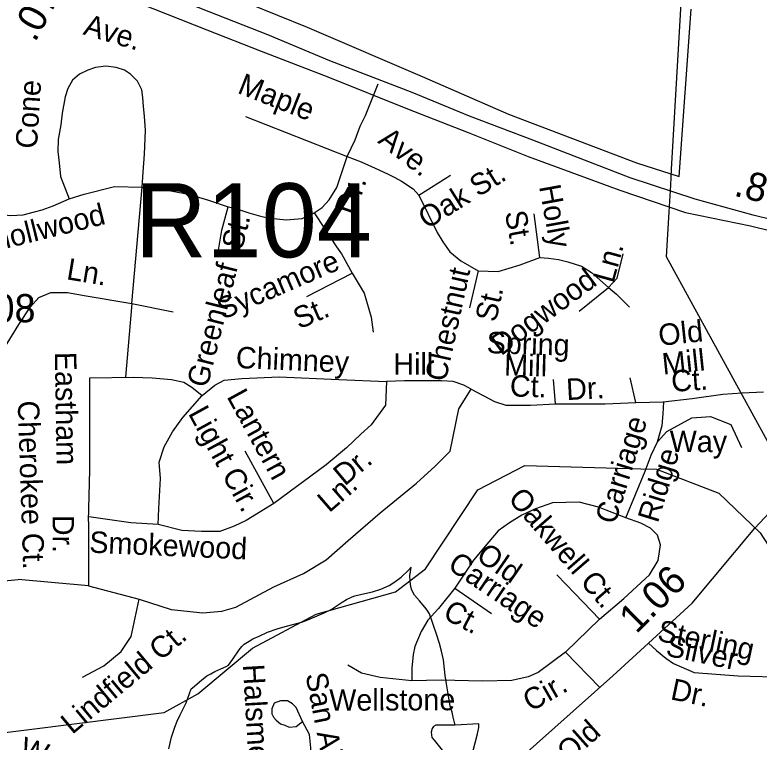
# Model space of a CAD drawing. Extents: x 2001466 to 2224147, y 644118 to 847247.
# Drawn here: x 2048773 to 2052068, y 723591 to 726812 of the extents above; entities that cross this region are included whole.
import ezdxf

# ---------------------------------------------------------------- set-up
doc = ezdxf.new("R2010")
doc.units = 0
for name, color, linetype in [('Exist Boundary Political City Limit New', 7, 'Continuous'), ('Exist Hydrographic Creek Single Shore', 7, 'Continuous'), ('Exist Hydrographic Misc Water Feature', 7, 'Continuous'), ('Exist Road Non-System Type 51', 7, 'Continuous'), ('Exist Road Non-System Type 51 Label', 7, 'Continuous'), ('Exist Road Primary US Divided Attributed', 7, 'Continuous'), ('Exist Road Primary US Mileage Hundredths English Label', 7, 'Continuous'), ('Exist Road Primary US Structure RailRoad Number Label', 7, 'Continuous'), ('Exist Road Secondary Mileage Hundredths English Label', 7, 'Continuous'), ('Exist Road Secondary Type 51 Attributed', 7, 'Continuous'), ('Exist Road Secondary Type 51 Label', 7, 'Continuous'), ('Exist Road Secondary Type 51 Number Label', 7, 'Continuous'), ('Exist Utilities Electrical Transmission Line', 7, 'Continuous'), ('Map Preparation Boundary City Limit Buffer Line', 7, 'Continuous')]:
    doc.layers.add(name, color=color, linetype=linetype)

msp = doc.modelspace()

# ---------------------------------------------------------------- linework, layer by layer
at = {"layer": 'Exist Boundary Political City Limit New'}
for points in [[(2049409.4, 727024.6), (2050066.8, 726756.7)], [(2050586.4, 726534.1), (2050957.5, 726372.1), (2051241, 726264.2), (2051524.5, 726156.2), (2051713.5, 726095.6), (2051767.4, 726837.6)], [(2050066.8, 726756.7), (2050586.4, 726534.1)]]:
    msp.add_lwpolyline(points, dxfattribs=at)
at = {"layer": 'Exist Hydrographic Creek Single Shore'}
for points in [[(2045814.8, 722239.9), (2046144, 722651.2), (2046368.1, 722784.5), (2046785, 722851.4), (2046976.1, 722926.3), (2047284.1, 723218.5), (2047517, 723368), (2048225.1, 723570.1), (2049433, 723722.6), (2049583.1, 723804.9), (2049824.1, 724006.7), (2050107, 724158.4), (2050457.1, 724256.2), (2050590.1, 724358.5), (2050822.1, 724708.1), (2051031, 724815.4), (2051544.3, 724802)], [(2051544.3, 724802), (2051614, 724800.2), (2051888.9, 724692.9), (2052073.1, 724518.6), (2052223, 724285.8), (2052348.1, 724184.8), (2052340.1, 724011.1), (2052574, 723743.9), (2052591, 723677.9), (2052652, 723623.7)]]:
    msp.add_lwpolyline(points, dxfattribs=at)
at = {"layer": 'Exist Hydrographic Misc Water Feature'}
for points in [[(2049552.4, 723827.5), (2049558.5, 723831.5), (2049598.1, 723865.6), (2049622.1, 723883.9), (2049640.3, 723893.7), (2049658.2, 723904), (2049684.2, 723915.8), (2049708.2, 723926), (2049718.1, 723931.8), (2049738.1, 723958), (2049765.8, 724000), (2049777.9, 724014), (2049787.8, 724024.2), (2049810.1, 724037.9), (2049825.7, 724048.1), (2049853.8, 724060.1), (2049891.5, 724078.3), (2049933.8, 724092.2), (2049959.4, 724100.4), (2050019.5, 724116.5), (2050047.6, 724124.4), (2050079.8, 724136.6), (2050141.7, 724162.9), (2050173.5, 724178.7), (2050221.5, 724210.8), (2050241.3, 724222.8), (2050265.3, 724235), (2050277.4, 724238.8), (2050309.4, 724246.9), (2050355.4, 724257), (2050393.5, 724269.1), (2050429.4, 724285.1), (2050455.4, 724301.1), (2050483.3, 724321.2), (2050513.5, 724351.5), (2050527.2, 724365.2)], [(2050722.2, 723665.9), (2050712.6, 723701.9), (2050708, 723723.6), (2050700, 723749.6), (2050692.1, 723795.9), (2050684.1, 723849.8), (2050678.1, 723885.6), (2050669.9, 723955.8), (2050661.7, 723993.5), (2050652.1, 724027.5), (2050637.5, 724073.5), (2050627.7, 724103.8), (2050619.3, 724129.7), (2050607.8, 724159.5), (2050597.7, 724175.6), (2050587.7, 724189.4), (2050563.3, 724217.4), (2050541.5, 724241.3), (2050529.4, 724263.5), (2050525.3, 724279.5), (2050523.3, 724303.3), (2050521.2, 724327.2), (2050527.2, 724365.2)], [(2049454.8, 723561.6), (2049466.5, 723613.4), (2049480.6, 723657.5), (2049490.4, 723683.6), (2049504.4, 723711.5), (2049530.4, 723765.6), (2049552.4, 723827.5)], [(2050722.2, 723665.9), (2050714.6, 723665.9), (2050636.3, 723665.6), (2050626.4, 723659.8), (2050620.5, 723651.8), (2050616.4, 723635.7), (2050616.6, 723623.6), (2050618.4, 723611.5), (2050628.3, 723599.8), (2050688.6, 723525.8), (2050728.6, 723480), (2050737, 723475.9), (2050746.6, 723476), (2050753, 723477.9), (2050764.4, 723485.9), (2050780.8, 723509.8), (2050802.8, 723560), (2050810.4, 723588), (2050820.4, 723627.9), (2050826.4, 723656.2), (2050826.6, 723672), (2050722.2, 723665.9)]]:
    msp.add_lwpolyline(points, dxfattribs=at)
at = {"layer": 'Exist Road Non-System Type 51'}
for p, q in [((2049793, 726362.4), (2050243.4, 726184.8)), ((2050561.7, 726013.7), (2050701.9, 726101.6)), ((2049290.2, 725533.5), (2049336.5, 726049.5)), ((2051097.2, 725737.2), (2051072.4, 725931.2)), ((2050824.5, 725677.7), (2050786, 725515.1)), ((2050064.5, 725564.9), (2050265.7, 725668.2)), ((2051270.7, 725500.2), (2051400.2, 725604.9)), ((2049290.2, 725533.5), (2049472.8, 725497.2)), ((2050792.3, 725154.4), (2050896.6, 725099.6)), ((2051992.3, 725138), (2052087.7, 725141.7)), ((2049919.5, 724647.8), (2049792.5, 724879.6)), ((2051477.3, 724584.9), (2051562.7, 724790.8)), ((2049098.7, 724568), (2049098.7, 724283.8)), ((2049098.7, 724283.8), (2048786.6, 724311.9)), ((2049098.7, 724283.8), (2049322.9, 724224)), ((2050719.9, 724273.4), (2050882.4, 724160.4)), ((2051210.1, 723990.1), (2051361.6, 724136.2)), ((2051361.8, 723833.3), (2051210.1, 723990.1))]:
    msp.add_line(p, q, dxfattribs=at)
for points in [[(2049336.5, 726049.5), (2049340.2, 726114.9), (2049345.8, 726195.3), (2049351.5, 726300), (2049345.8, 726363.5), (2049342.1, 726406.5), (2049338.4, 726445.8), (2049334.6, 726479.4), (2049315.9, 726518.7), (2049284.2, 726548.6), (2049258, 726567.3), (2049220.6, 726578.5), (2049175.8, 726584.1), (2049129.1, 726578.5), (2049095.4, 726567.3), (2049058, 726548.6), (2049028.1, 726522.4), (2049007.6, 726485), (2048995.8, 726449), (2048982.2, 726376.3), (2048975.8, 726324.3), (2048964, 726260.4), (2048962.7, 726206.5), (2048968.3, 726156), (2048973.9, 726096.2), (2049013.2, 725997.1)], [(2050243.4, 726184.8), (2050278.8, 726259.1), (2050301.3, 726319.4), (2050324.5, 726365.9), (2050380.4, 726506.9)], [(2050098.3, 725934.4), (2050132.9, 725958.1), (2050163.5, 725993.3), (2050197.8, 726046.6), (2050243.4, 726184.8)], [(2050243.4, 726184.8), (2050305.2, 726160.5), (2050367.3, 726132.4), (2050422.4, 726107.6), (2050455.5, 726091.1), (2050484.5, 726074.9), (2050535.3, 726041.5), (2050561.7, 726013.7)], [(2049013.2, 725997.1), (2049078.6, 726017.7), (2049213.2, 726051.4), (2049336.5, 726049.5)], [(2049336.5, 726049.5), (2049406.9, 726042.7), (2049470.5, 726031.3), (2049540.9, 726017.7), (2049630.1, 725991), (2049716.4, 725961.4)], [(2050561.7, 726013.7), (2050642.7, 725848.6), (2050667.5, 725807.2), (2050697.8, 725763.1), (2050747.4, 725721.8), (2050824.5, 725677.7)], [(2048539, 725958.1), (2048664.5, 725933.1), (2048696.3, 725928.6), (2048753, 725924), (2048809.5, 725926.1), (2048859.9, 725939.2), (2048893.6, 725948.5), (2048942.2, 725965.4), (2049013.2, 725997.1)], [(2049672.1, 725761.4), (2049689.1, 725858), (2049716.4, 725961.4)], [(2049716.4, 725961.4), (2049750.4, 725954.6), (2049808.3, 725935.3), (2049849.2, 725922.8), (2049891.1, 725912.6), (2049974.1, 725904), (2050045.1, 725910.3), (2050098.3, 725934.4)], [(2050098.3, 725934.4), (2050144, 725865.1), (2050196.4, 725784.8), (2050218.8, 725753), (2050265.7, 725668.2)], [(2050824.5, 725677.7), (2050912.7, 725674.9), (2051009.1, 725705.2), (2051097.2, 725737.2)], [(2051097.2, 725737.2), (2051135.8, 725734.5), (2051179.8, 725728.9), (2051221.1, 725717.9), (2051281.7, 725698.6), (2051325.8, 725671.1), (2051400.2, 725604.9)], [(2051400.2, 725604.9), (2051438.7, 725646.3), (2051466.3, 725753.7)], [(2050265.7, 725668.2), (2050278.6, 725646.2), (2050318.6, 725579.1), (2050349.6, 725473.2), (2050358.6, 725406.1)], [(2051400.2, 725604.9), (2051436, 725574.6), (2051493.8, 725516.7)], [(2048282, 724592.3), (2048681, 725264.3), (2048789.4, 725440), (2048841.7, 725518.5), (2048879.1, 725559.6), (2048931.4, 725582.1), (2049006.1, 725582.1), (2049088.4, 725567.1), (2049290.2, 725533.5)], [(2049290.2, 725533.5), (2049262.2, 725207.3)], [(2049098.7, 724568), (2049104.4, 724796.5), (2049104.4, 724966.7), (2049104.5, 725205), (2049297.3, 725207.8), (2049379.9, 725205), (2049465.3, 725196.7), (2049520.4, 725185.7), (2049556.2, 725163.7), (2049601.8, 725126.3)], [(2049601.8, 725126.3), (2049658.1, 725171.9), (2049699.4, 725194), (2049777.5, 725201.1), (2049942, 725208.6), (2050207.3, 725197.4), (2050418.5, 725188)], [(2050418.5, 725188), (2050412.8, 725083.7), (2050349.4, 724995.5), (2050304.5, 724954.3), (2050241, 724894.5), (2050151.3, 724819.7), (2049919.5, 724647.8)], [(2050792.3, 725154.4), (2050760.5, 725171.2), (2050713.8, 725188), (2050661.5, 725191.7), (2050609.1, 725191.7), (2050497, 725191.7), (2050418.5, 725188)], [(2051166.1, 725089.3), (2051157.8, 725196.7)], [(2051521.4, 725094.8), (2051496.6, 725205)], [(2049322.9, 724224), (2049465, 724179.1), (2049536, 724171.6), (2049603.2, 724164.2), (2049689.2, 724171.6), (2049750.9, 724188.5), (2049919.1, 724278.2), (2050049.9, 724338), (2050150.8, 724397.8), (2050248, 724483.8), (2050390, 724607.2), (2050550.8, 724738.1), (2050633, 724812.8), (2050700.3, 724880.1), (2050737.8, 725067.2), (2050792.3, 725154.4)], [(2049407.5, 724554.3), (2049410.6, 724625.1), (2049416.8, 724758.2), (2049411.2, 724831), (2049433.6, 724898.3), (2049471, 724965.6), (2049515.9, 725029.1), (2049601.8, 725126.3)], [(2050896.6, 725099.6), (2050945.7, 725083.7), (2051055.9, 725083.7), (2051166.1, 725089.3), (2051386.4, 725089.3), (2051521.4, 725094.8), (2051642.5, 725097.5), (2051772, 725113.2), (2051907, 725132.5), (2051992.3, 725138)], [(2051617.8, 724920.3), (2051638.9, 724993.8), (2051642.8, 725044.6), (2051645.1, 725097.8)], [(2051562.7, 724790.8), (2051590.2, 724862.4), (2051617.8, 724920.3), (2051659.7, 724966.5), (2051769.2, 725027.8), (2051851.9, 725033.3), (2051942.8, 724997.5), (2051989.6, 724895.5)], [(2049919.5, 724647.8), (2049796.2, 724573), (2049743.9, 724546.8), (2049680.3, 724524.4), (2049598.1, 724524.4), (2049512.1, 724528.1), (2049407.5, 724554.3)], [(2051477.3, 724584.9), (2051356.1, 724631.7), (2051270.7, 724653.8), (2051152.3, 724651), (2051077.9, 724623.5), (2051017.3, 724595.9), (2050962.2, 724562.8), (2050912.7, 724527), (2050871.4, 724477.4), (2050802.5, 724397.5), (2050719.9, 724273.4)], [(2049407.5, 724554.3), (2049286.3, 724562.6), (2049099.2, 724589)], [(2051361.6, 724136.2), (2051469, 724227.1), (2051582, 724331.9), (2051620.5, 724395.3), (2051631.5, 724464.2), (2051617.8, 724508.3), (2051587.5, 724538.6), (2051543.4, 724560.6), (2051477.3, 724584.9)], [(2051361.6, 724136.2), (2051251.4, 724249.2), (2051171.6, 724331.9)], [(2048450.2, 724270.7), (2048539.9, 724278.2), (2048607.1, 724296.9), (2048678.2, 724300.6), (2048786.6, 724311.9)], [(2050719.9, 724273.4), (2050648.3, 724183.3), (2050601.4, 724131), (2050571.1, 724081.3), (2050543.6, 724014.9), (2050535.3, 723979.4), (2050529.8, 723918.5), (2050529.5, 723861.8)], [(2049072.2, 723878.5), (2049167, 723929.1), (2049242.8, 723992.3), (2049287, 724058.6), (2049322.9, 724224)], [(2051577.5, 724029.2), (2051613.8, 723996.2), (2051655.4, 723962.3), (2051689.3, 723938.9), (2051780.4, 723899.8), (2051975.4, 723884.2), (2052189.1, 723879)], [(2051210.1, 723990.1), (2051088.9, 723899.2), (2051044.9, 723879.9), (2050972.1, 723864.4), (2050841.1, 723860.6), (2050659.3, 723866.1), (2050529.5, 723861.8)], [(2050529.5, 723861.8), (2050389.4, 723877.1), (2050306.7, 723896.4), (2050246.1, 723932.2)], [(2050046.4, 723681.9), (2050018, 723745.1), (2050002.2, 723760.9), (2049980.1, 723773.5), (2049948.5, 723773.5), (2049920.1, 723764), (2049910.6, 723738.8), (2049910.6, 723716.7), (2049916.9, 723700.9), (2049929.6, 723688.2), (2049948.5, 723672.4), (2049967.5, 723666.1), (2049986.4, 723656.6), (2050018, 723659.8), (2050046.4, 723681.9)], [(2050022.7, 723091.5), (2050085.9, 723167.3), (2050111.1, 723214.7), (2050117.5, 723262.1), (2050117.5, 723322.1), (2050114.3, 723375.8), (2050101.7, 723420), (2050085.9, 723480.1), (2050082.7, 723521.1), (2050082.7, 723565.4), (2050076.4, 723625.4), (2050046.4, 723681.9)]]:
    msp.add_lwpolyline(points, dxfattribs=at)
at = {"layer": 'Exist Road Primary US Divided Attributed'}
for points in [[(2053166.2, 725670.9), (2052974.2, 725712.8), (2052712.9, 725762.7), (2052412.6, 725833.4), (2052042.1, 725925.1), (2051784, 725995.7), (2051497.1, 726090.3), (2051065.6, 726257.6), (2050785.8, 726363.8), (2050532.1, 726468.2), (2050167.4, 726608.9), (2049893.2, 726724), (2049632.4, 726825.7), (2049153, 727015.6), (2048844.3, 727134.6)], [(2048819.4, 727082.8), (2049087.8, 726958.1), (2049622.8, 726745.1), (2049862.5, 726651.1), (2050157.9, 726537.9), (2050510.7, 726395.9), (2050779.2, 726290.4), (2051045.7, 726184.8), (2051450.3, 726035.2), (2051741.8, 725937.3), (2052029.7, 725877.5), (2052401.1, 725785.6), (2052702.6, 725714.6), (2052964.3, 725664.6), (2053155.2, 725622.9)]]:
    msp.add_lwpolyline(points, dxfattribs=at)
at = {"layer": 'Exist Road Secondary Type 51 Attributed'}
msp.add_lwpolyline([(2046171.9, 721964.3), (2046554.8, 722012.6), (2047005.4, 722057.7), (2047443.1, 722093.1), (2047781, 722127.7), (2047917.8, 722158.3), (2048081.9, 722203.4), (2048265.4, 722291.2), (2048455.3, 722395.8), (2048627.4, 722474.7), (2048846.3, 722542.4), (2049121.4, 722614.8), (2049765.1, 722778.3), (2050098.2, 722887.8), (2050376.6, 723021.4), (2050632.4, 723180.1), (2050906, 723426.4), (2051419.3, 723884.6), (2051771.7, 724206.6), (2052048.5, 724538.4), (2052268.9, 724772.7)], dxfattribs=at)
at = {"layer": 'Exist Utilities Electrical Transmission Line'}
for p, q in [((2051683.1, 726178.8), (2051736.1, 727098.3)), ((2051680.2, 726128.5), (2051683.1, 726178.8)), ((2051676.1, 726057.5), (2051680.2, 726128.5)), ((2051673.4, 726010.1), (2051674.8, 726033.8)), ((2051674.8, 726033.8), (2051676.1, 726057.5)), ((2051669.3, 725939), (2051673.4, 726010.1)), ((2052208, 724734.8), (2051977.4, 725156.1))]:
    msp.add_line(p, q, dxfattribs=at)
msp.add_lwpolyline([(2051977.4, 725156.1), (2051657.8, 725739.9), (2051669.3, 725939)], dxfattribs=at)
at = {"layer": 'Map Preparation Boundary City Limit Buffer Line'}
for points in [[(2049409.4, 727024.6), (2050066.8, 726756.7)], [(2050586.4, 726534.1), (2050957.5, 726372.1), (2051241, 726264.2), (2051524.5, 726156.2), (2051713.5, 726095.6), (2051767.4, 726837.6)], [(2050066.8, 726756.7), (2050586.4, 726534.1)]]:
    msp.add_lwpolyline(points, dxfattribs=at)

# ---------------------------------------------------------------- texts
at = {"layer": 'Exist Road Non-System Type 51 Label'}
for s, rotation, p in [('Ave.', 343.2961, (2049071.1, 726726.3)), ('Maple', 338.481, (2049753.5, 726467.4)), ('Cone', 86.3096, (2048869.8, 726217.2)), ('Ave.', 321.8356, (2050375.3, 726247.9)), ('Oak St.', 32.0807, (2050596.9, 725860.5)), ('Dr.', 70.8985, (2050276.3, 725919.8)), ('Holly', 280.3023, (2051093.2, 726052)), ('Knollwood', 13.8986, (2048610.2, 725745.9)), ('St.', 280.3023, (2050941.6, 725936.9)), ('Greenleaf  St.', 75.8644, (2049624.6, 725156.8)), ('Ln.', 74.6568, (2051422.4, 725619.9)), ('Sycamore', 23.3231, (2049693.4, 725460.9)), ('Ln.', 350.5351, (2048997.6, 725641.4)), ('Chestnut', 77.5554, (2050679.7, 725183.3)), ('Dogwood', 36.6163, (2050925.4, 725299.4)), ('St.', 77.5554, (2050902.5, 725447.4)), (' St.', 23.3231, (2049998.3, 725404.3)), ('Old', 6.0106, (2051626.8, 725345.8)), ('Spring', 358.1947, (2050860.3, 725313.7)), ('Chimney', 357.5798, (2049749.5, 725247.9)), ('Eastham', 270.8822, (2048949.5, 725318.6)), ('Mill', 358.509, (2050937.9, 725215)), ('Mill', 6.0106, (2051642.7, 725218.3)), ('Ct.', 3.8149, (2051681.6, 725141.9)), ('Ct.', 358.509, (2050963.4, 725121.9)), ('Dr.', 3.0673, (2051215.9, 725105.5)), ('Lantern', 298.7333, (2049708.5, 725121.8)), ('Cherokee Ct.', 271.8877, (2048784.9, 725102.2)), ('Light Cir.', 298.7333, (2049537.6, 725047.1)), ('Carriage', 72.9032, (2051430.5, 724551.3)), ('Ridge', 72.9032, (2051619, 724558)), ('Dr.', 39.813, (2050232.6, 724722.4)), ('Ln.', 40.9793, (2050164, 724603.8)), ('Oakwell Ct.', 310.9072, (2050952.4, 724667)), ('Dr.', 270, (2048939.3, 724597.5)), ('Smokewood', 357.51, (2049100.6, 724430.4)), ('Old', 325.3907, (2050809.9, 724401.8)), ('Carriage', 325.8457, (2050683.3, 724362.2)), ('Ct.', 332.3964, (2050662.5, 724141.7)), ('Sterling', 348.206, (2051613, 724040.8)), ('Lindfield Ct.', 39.8118, (2049026.1, 723622.3)), ('Silver', 348.206, (2051650.3, 723974.4)), ('Halsmer Ct.', 273.3657, (2049781.8, 723934)), ('San Air Cir.', 280.8594, (2050058.9, 723890)), ('Cir.', 29.6721, (2051056.4, 723723.4)), ('Dr.', 348.206, (2051671.2, 723781.3)), ('Wellstone', 0.2715, (2050164.7, 723729.7)), ('Way', 342.0844, (2048787.9, 723525.6))]:
    msp.add_text(s, height=95, rotation=rotation, dxfattribs=at).set_placement(p)
for s, p in [('Hill', (2050448.3, 725218.2)), ('Way', (2051671.9, 724875.2))]:
    msp.add_text(s, height=95, dxfattribs=at).set_placement(p)
at = {"layer": 'Exist Road Primary US Mileage Hundredths English Label'}
msp.add_text('.87', height=125, rotation=346.1006, dxfattribs=at).set_placement((2051951.8, 726011.8))
at = {"layer": 'Exist Road Primary US Structure RailRoad Number Label'}
msp.add_text('R104', height=328.08, dxfattribs=at).set_placement((2049304.3, 725738.2))
at = {"layer": 'Exist Road Secondary Mileage Hundredths English Label'}
for s, rotation, p in [('.07', 61.6843, (2048862, 726687)), ('1.06', 44.7207, (2051523.6, 724067.6))]:
    msp.add_text(s, height=125, rotation=rotation, dxfattribs=at).set_placement(p)
at = {"layer": 'Exist Road Secondary Type 51 Label'}
msp.add_text('Old', height=95, rotation=41.6411, dxfattribs=at).set_placement((2051225.3, 723494.9))
at = {"layer": 'Exist Road Secondary Type 51 Number Label'}
msp.add_text('1308', height=125, dxfattribs=at).set_placement((2048492, 725450.2))

doc.saveas('drawing.dxf')
